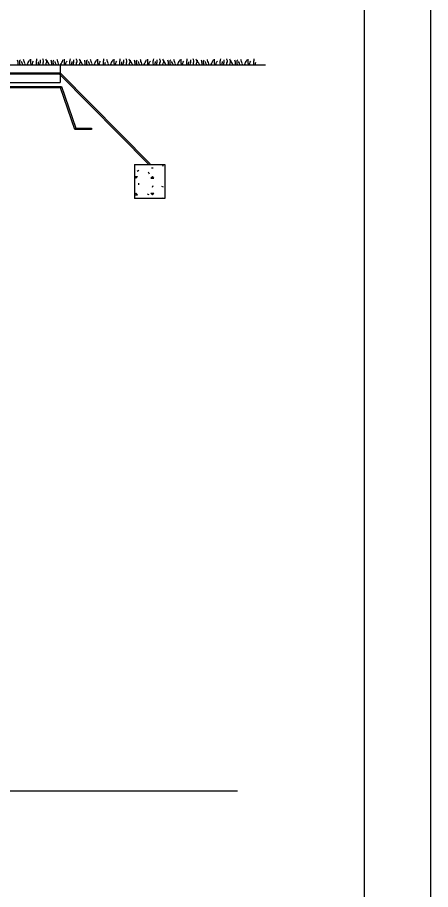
# Model space of a CAD drawing. Extents: x 638850 to 644908, y 297188 to 298900.
# Drawn here: x 642158.4 to 642242.5, y 297454.8 to 297632.3 of the extents above; entities that cross this region are included whole.
import ezdxf

# ---------------------------------------------------------------- set-up
doc = ezdxf.new("R2010")
doc.units = 0
for name, color, linetype in [('1', 7, 'Continuous'), ('11', 7, 'Continuous'), ('15', 7, 'Continuous'), ('16', 7, 'Continuous'), ('3', 7, 'Continuous'), ('4', 7, 'Continuous'), ('5', 7, 'Continuous'), ('8', 7, 'Continuous'), ('9', 7, 'Continuous')]:
    doc.layers.add(name, color=color, linetype=linetype)

msp = doc.modelspace()

# ---------------------------------------------------------------- linework, layer by layer
at = {"layer": '1'}
for p, q in [((642242.46, 297871.34), (642242.46, 297277.34)), ((642228.96, 297857.84), (642228.96, 297290.84))]:
    msp.add_line(p, q, dxfattribs=at)
at = {"layer": '11'}
msp.add_line((642167.1, 297622.67), (642208.91, 297622.67), dxfattribs=at)
at = {"layer": '15'}
for p, q in [((642182.82, 297601.02), (642183.16, 297601.19)), ((642185.27, 297600.4), (642185.09, 297600.77)), ((642185.69, 297601.71), (642186.07, 297601.71)), ((642187.99, 297602.01), (642188.16, 297602.35)), ((642182.26, 297599.89), (642182.83, 297599.89)), ((642182.52, 297599.58), (642182.26, 297599.84)), ((642182.52, 297599.58), (642182.83, 297599.89)), ((642185.58, 297599.58), (642185.88, 297599.89)), ((642185.58, 297599.58), (642186.19, 297599.58)), ((642186.19, 297599.58), (642185.88, 297599.89)), ((642183.14, 297598.2), (642183.14, 297598.58)), ((642185.88, 297597.74), (642186.05, 297598.08)), ((642187.72, 297597.98), (642188.06, 297597.8)), ((642182.26, 297596.26), (642182.52, 297596.53)), ((642182.26, 297596.22), (642182.83, 297596.22)), ((642182.83, 297596.22), (642182.52, 297596.53)), ((642184.8, 297596.41), (642185.15, 297596.23)), ((642185.88, 297596.22), (642185.58, 297596.53)), ((642185.58, 297596.53), (642186.19, 297596.53)), ((642185.88, 297596.22), (642186.19, 297596.53)), ((642188.08, 297595.47), (642188.16, 297595.63))]:
    msp.add_line(p, q, dxfattribs=at)
at = {"layer": '16'}
for p, q in [((642182.26, 297602.38), (642182.26, 297595.47)), ((642182.26, 297602.38), (642188.42, 297602.38)), ((642188.42, 297602.38), (642188.42, 297595.47)), ((642188.42, 297595.47), (642182.26, 297595.47))]:
    msp.add_line(p, q, dxfattribs=at)
at = {"layer": '3'}
msp.add_line((641905.35, 297474.93), (642203.19, 297474.93), dxfattribs=at)
at = {"layer": '4'}
for points in [[(642116.34, 297621.01), (642167.1, 297621.01), (642167.1, 297620.73), (642116.34, 297620.73)], [(642167.2, 297620.97), (642185.44, 297602.48), (642185.24, 297602.28), (642167, 297620.77)]]:
    msp.add_lwpolyline(points, close=True, dxfattribs=at)
at = {"layer": '5'}
for p, q in [((642115.8, 297622.67), (642167.1, 297622.67)), ((642167.1, 297622.67), (642167.1, 297619.07)), ((642116.89, 297619.07), (642167.1, 297619.07))]:
    msp.add_line(p, q, dxfattribs=at)
at = {"layer": '8'}
for points in [[(642117.42, 297618.25), (642167.38, 297618.25), (642167.18, 297617.97), (642117.42, 297617.97)], [(642167.38, 297618.25), (642170.33, 297609.74), (642170.13, 297609.46), (642167.18, 297617.97)], [(642170.33, 297609.74), (642173.5, 297609.74), (642173.5, 297609.46), (642170.13, 297609.46)]]:
    msp.add_lwpolyline(points, close=True, dxfattribs=at)
at = {"layer": '9'}
for p, q in [((642161.17, 297622.96), (642161.17, 297623.81)), ((642162.37, 297623.61), (642162.4, 297623.84)), ((642162.4, 297623.84), (642162.4, 297623.9)), ((642163.66, 297623.72), (642163.63, 297623.87)), ((642167.98, 297622.96), (642167.98, 297623.81)), ((642169.19, 297623.61), (642169.22, 297623.84)), ((642169.22, 297623.84), (642169.22, 297623.9)), ((642170.47, 297623.72), (642170.44, 297623.87)), ((642174.79, 297622.96), (642174.79, 297623.81)), ((642176, 297623.61), (642176.03, 297623.84)), ((642176.03, 297623.84), (642176.03, 297623.9)), ((642178.12, 297622.96), (642178.12, 297623.81)), ((642179.32, 297623.61), (642179.35, 297623.84)), ((642179.35, 297623.84), (642179.35, 297623.9)), ((642180.6, 297623.72), (642180.57, 297623.87)), ((642184.93, 297622.96), (642184.93, 297623.81)), ((642186.13, 297623.61), (642186.16, 297623.84)), ((642186.16, 297623.84), (642186.16, 297623.9)), ((642187.41, 297623.72), (642187.38, 297623.87)), ((642191.74, 297622.96), (642191.74, 297623.81)), ((642192.94, 297623.61), (642192.97, 297623.84)), ((642192.97, 297623.84), (642192.97, 297623.9)), ((642194.22, 297623.72), (642194.19, 297623.87)), ((642198.55, 297622.96), (642198.55, 297623.81)), ((642199.75, 297623.61), (642199.78, 297623.84)), ((642199.78, 297623.84), (642199.78, 297623.9)), ((642201.03, 297623.72), (642201, 297623.87)), ((642205.36, 297622.96), (642205.36, 297623.81)), ((642206.56, 297623.61), (642206.59, 297623.84)), ((642206.59, 297623.84), (642206.59, 297623.9)), ((642158.54, 297623.4), (642158.48, 297623.58)), ((642158.58, 297623.17), (642158.54, 297623.4)), ((642158.61, 297622.91), (642158.58, 297623.17)), ((642158.61, 297622.67), (642158.61, 297622.91)), ((642158.92, 297623.31), (642158.95, 297623.55)), ((642158.92, 297623.05), (642158.92, 297623.31)), ((642158.95, 297622.82), (642158.92, 297623.05)), ((642158.95, 297623.55), (642159.04, 297623.63)), ((642159, 297622.67), (642158.95, 297622.82)), ((642159.31, 297623.2), (642159.28, 297623.31)), ((642159.39, 297622.96), (642159.31, 297623.2)), ((642159.51, 297622.73), (642159.39, 297622.96)), ((642159.54, 297622.67), (642159.51, 297622.73)), ((642159.75, 297623.58), (642159.69, 297623.72)), ((642159.81, 297623.34), (642159.75, 297623.58)), ((642159.89, 297623.11), (642159.81, 297623.34)), ((642160.01, 297622.88), (642159.89, 297623.11)), ((642159.96, 297622.67), (642160.01, 297622.88)), ((642160.41, 297622.67), (642160.53, 297622.88)), ((642160.53, 297622.88), (642160.65, 297623.11)), ((642160.65, 297623.11), (642160.77, 297623.34)), ((642160.77, 297623.34), (642160.89, 297623.58)), ((642160.89, 297623.58), (642160.94, 297623.63)), ((642161.23, 297622.73), (642161.17, 297622.96)), ((642161.24, 297622.67), (642161.23, 297622.73)), ((642161.47, 297622.94), (642161.56, 297623.17)), ((642161.5, 297622.7), (642161.47, 297622.94)), ((642161.51, 297622.67), (642161.5, 297622.7)), ((642161.56, 297623.17), (642161.73, 297623.37)), ((642162.31, 297623.4), (642162.37, 297623.61)), ((642162.31, 297622.96), (642162.31, 297623.4)), ((642162.34, 297622.73), (642162.31, 297622.96)), ((642162.36, 297622.67), (642162.34, 297622.73)), ((642162.69, 297622.96), (642162.75, 297623.17)), ((642162.69, 297622.7), (642162.69, 297622.96)), ((642162.7, 297622.67), (642162.69, 297622.7)), ((642162.75, 297623.17), (642162.78, 297623.31)), ((642163.02, 297622.73), (642163.05, 297622.96)), ((642163.02, 297622.67), (642163.02, 297622.73)), ((642163.05, 297622.96), (642163.1, 297623.17)), ((642163.1, 297623.17), (642163.1, 297623.66)), ((642163.75, 297623.49), (642163.66, 297623.72)), ((642163.66, 297623.02), (642163.75, 297623.26)), ((642163.66, 297622.67), (642163.66, 297623.02)), ((642163.75, 297623.26), (642163.75, 297623.49)), ((642164.3, 297623.69), (642164.24, 297623.78)), ((642164.27, 297622.73), (642164.3, 297622.99)), ((642164.3, 297622.67), (642164.27, 297622.73)), ((642164.42, 297623.46), (642164.3, 297623.69)), ((642164.3, 297622.99), (642164.42, 297623.23)), ((642164.42, 297623.23), (642164.42, 297623.46)), ((642164.47, 297623.4), (642164.47, 297623.61)), ((642164.6, 297623.17), (642164.47, 297623.4)), ((642164.74, 297622.96), (642164.6, 297623.17)), ((642164.88, 297622.73), (642164.74, 297622.96)), ((642164.9, 297622.67), (642164.88, 297622.73)), ((642165.36, 297623.4), (642165.29, 297623.58)), ((642165.39, 297623.17), (642165.36, 297623.4)), ((642165.42, 297622.91), (642165.39, 297623.17)), ((642165.42, 297622.67), (642165.42, 297622.91)), ((642165.73, 297623.31), (642165.76, 297623.55)), ((642165.73, 297623.05), (642165.73, 297623.31)), ((642165.76, 297622.82), (642165.73, 297623.05)), ((642165.76, 297623.55), (642165.85, 297623.63)), ((642165.81, 297622.67), (642165.76, 297622.82)), ((642166.12, 297623.2), (642166.09, 297623.31)), ((642166.2, 297622.96), (642166.12, 297623.2)), ((642166.32, 297622.73), (642166.2, 297622.96)), ((642166.35, 297622.67), (642166.32, 297622.73)), ((642166.56, 297623.58), (642166.5, 297623.72)), ((642166.62, 297623.34), (642166.56, 297623.58)), ((642166.7, 297623.11), (642166.62, 297623.34)), ((642166.82, 297622.88), (642166.7, 297623.11)), ((642166.77, 297622.67), (642166.82, 297622.88)), ((642167.22, 297622.67), (642167.34, 297622.88)), ((642167.34, 297622.88), (642167.46, 297623.11)), ((642167.46, 297623.11), (642167.58, 297623.34)), ((642167.58, 297623.34), (642167.7, 297623.58)), ((642167.7, 297623.58), (642167.75, 297623.63)), ((642168.04, 297622.73), (642167.98, 297622.96)), ((642168.05, 297622.67), (642168.04, 297622.73)), ((642168.28, 297622.94), (642168.37, 297623.17)), ((642168.31, 297622.7), (642168.28, 297622.94)), ((642168.32, 297622.67), (642168.31, 297622.7)), ((642168.37, 297623.17), (642168.54, 297623.37)), ((642169.12, 297623.4), (642169.19, 297623.61)), ((642169.12, 297622.96), (642169.12, 297623.4)), ((642169.15, 297622.73), (642169.12, 297622.96)), ((642169.17, 297622.67), (642169.15, 297622.73)), ((642169.5, 297622.96), (642169.56, 297623.17)), ((642169.5, 297622.7), (642169.5, 297622.96)), ((642169.51, 297622.67), (642169.5, 297622.7)), ((642169.56, 297623.17), (642169.59, 297623.31)), ((642169.83, 297622.73), (642169.86, 297622.96)), ((642169.84, 297622.67), (642169.83, 297622.73)), ((642169.86, 297622.96), (642169.91, 297623.17)), ((642169.91, 297623.17), (642169.91, 297623.66)), ((642170.56, 297623.49), (642170.47, 297623.72)), ((642170.47, 297623.02), (642170.56, 297623.26)), ((642170.47, 297622.67), (642170.47, 297623.02)), ((642170.56, 297623.26), (642170.56, 297623.49)), ((642171.11, 297623.69), (642171.05, 297623.78)), ((642171.08, 297622.73), (642171.11, 297622.99)), ((642171.11, 297622.67), (642171.08, 297622.73)), ((642171.23, 297623.46), (642171.11, 297623.69)), ((642171.11, 297622.99), (642171.23, 297623.23)), ((642171.23, 297623.23), (642171.23, 297623.46)), ((642171.28, 297623.4), (642171.28, 297623.61)), ((642171.41, 297623.17), (642171.28, 297623.4)), ((642171.55, 297622.96), (642171.41, 297623.17)), ((642171.69, 297622.73), (642171.55, 297622.96)), ((642171.71, 297622.67), (642171.69, 297622.73)), ((642172.17, 297623.4), (642172.11, 297623.58)), ((642172.2, 297623.17), (642172.17, 297623.4)), ((642172.23, 297622.91), (642172.2, 297623.17)), ((642172.23, 297622.67), (642172.23, 297622.91)), ((642172.54, 297623.31), (642172.57, 297623.55)), ((642172.54, 297623.05), (642172.54, 297623.31)), ((642172.57, 297622.82), (642172.54, 297623.05)), ((642172.57, 297623.55), (642172.66, 297623.63)), ((642172.62, 297622.67), (642172.57, 297622.82)), ((642172.93, 297623.2), (642172.9, 297623.31)), ((642173.01, 297622.96), (642172.93, 297623.2)), ((642173.13, 297622.73), (642173.01, 297622.96)), ((642173.16, 297622.67), (642173.13, 297622.73)), ((642173.37, 297623.58), (642173.31, 297623.72)), ((642173.43, 297623.34), (642173.37, 297623.58)), ((642173.51, 297623.11), (642173.43, 297623.34)), ((642173.63, 297622.88), (642173.51, 297623.11)), ((642173.58, 297622.67), (642173.63, 297622.88)), ((642174.03, 297622.67), (642174.15, 297622.88)), ((642174.15, 297622.88), (642174.27, 297623.11)), ((642174.27, 297623.11), (642174.39, 297623.34)), ((642174.39, 297623.34), (642174.51, 297623.58)), ((642174.51, 297623.58), (642174.56, 297623.63)), ((642174.86, 297622.73), (642174.79, 297622.96)), ((642174.86, 297622.67), (642174.86, 297622.73)), ((642175.09, 297622.94), (642175.18, 297623.17)), ((642175.12, 297622.7), (642175.09, 297622.94)), ((642175.13, 297622.67), (642175.12, 297622.7)), ((642175.18, 297623.17), (642175.35, 297623.37)), ((642175.94, 297623.4), (642176, 297623.61)), ((642175.94, 297622.96), (642175.94, 297623.4)), ((642175.97, 297622.73), (642175.94, 297622.96)), ((642175.98, 297622.67), (642175.97, 297622.73)), ((642176.31, 297622.96), (642176.37, 297623.17)), ((642176.31, 297622.7), (642176.31, 297622.96)), ((642176.32, 297622.67), (642176.31, 297622.7)), ((642176.69, 297623.58), (642176.63, 297623.72)), ((642176.75, 297623.34), (642176.69, 297623.58)), ((642176.84, 297623.11), (642176.75, 297623.34)), ((642176.95, 297622.88), (642176.84, 297623.11)), ((642176.9, 297622.67), (642176.95, 297622.88)), ((642177.35, 297622.67), (642177.48, 297622.88)), ((642177.48, 297622.88), (642177.6, 297623.11)), ((642177.6, 297623.11), (642177.71, 297623.34)), ((642177.71, 297623.34), (642177.83, 297623.58)), ((642177.83, 297623.58), (642177.89, 297623.63)), ((642178.18, 297622.73), (642178.12, 297622.96)), ((642178.19, 297622.67), (642178.18, 297622.73)), ((642178.41, 297622.94), (642178.5, 297623.17)), ((642178.44, 297622.7), (642178.41, 297622.94)), ((642178.46, 297622.67), (642178.44, 297622.7)), ((642178.5, 297623.17), (642178.68, 297623.37)), ((642179.26, 297623.4), (642179.32, 297623.61)), ((642179.26, 297622.96), (642179.26, 297623.4)), ((642179.29, 297622.73), (642179.26, 297622.96)), ((642179.31, 297622.67), (642179.29, 297622.73)), ((642179.64, 297622.96), (642179.7, 297623.17)), ((642179.64, 297622.7), (642179.64, 297622.96)), ((642179.65, 297622.67), (642179.64, 297622.7)), ((642179.7, 297623.17), (642179.73, 297623.31)), ((642179.96, 297622.73), (642179.99, 297622.96)), ((642179.97, 297622.67), (642179.96, 297622.73)), ((642179.99, 297622.96), (642180.05, 297623.17)), ((642180.05, 297623.17), (642180.05, 297623.66)), ((642180.69, 297623.49), (642180.6, 297623.72)), ((642180.6, 297623.02), (642180.69, 297623.26)), ((642180.6, 297622.67), (642180.6, 297623.02)), ((642180.69, 297623.26), (642180.69, 297623.49)), ((642181.25, 297623.69), (642181.19, 297623.78)), ((642181.22, 297622.73), (642181.25, 297622.99)), ((642181.24, 297622.67), (642181.22, 297622.73)), ((642181.37, 297623.46), (642181.25, 297623.69)), ((642181.25, 297622.99), (642181.37, 297623.23)), ((642181.37, 297623.23), (642181.37, 297623.46)), ((642181.42, 297623.4), (642181.42, 297623.61)), ((642181.54, 297623.17), (642181.42, 297623.4)), ((642181.69, 297622.96), (642181.54, 297623.17)), ((642181.83, 297622.73), (642181.69, 297622.96)), ((642181.85, 297622.67), (642181.83, 297622.73)), ((642182.3, 297623.4), (642182.24, 297623.58)), ((642182.33, 297623.17), (642182.3, 297623.4)), ((642182.36, 297622.91), (642182.33, 297623.17)), ((642182.36, 297622.67), (642182.36, 297622.91)), ((642182.68, 297623.31), (642182.71, 297623.55)), ((642182.68, 297623.05), (642182.68, 297623.31)), ((642182.71, 297622.82), (642182.68, 297623.05)), ((642182.71, 297623.55), (642182.8, 297623.63)), ((642182.76, 297622.67), (642182.71, 297622.82)), ((642183.06, 297623.2), (642183.03, 297623.31)), ((642183.15, 297622.96), (642183.06, 297623.2)), ((642183.27, 297622.73), (642183.15, 297622.96)), ((642183.3, 297622.67), (642183.27, 297622.73)), ((642183.5, 297623.58), (642183.44, 297623.72)), ((642183.56, 297623.34), (642183.5, 297623.58)), ((642183.65, 297623.11), (642183.56, 297623.34)), ((642183.77, 297622.88), (642183.65, 297623.11)), ((642183.71, 297622.67), (642183.77, 297622.88)), ((642184.16, 297622.67), (642184.29, 297622.88)), ((642184.29, 297622.88), (642184.41, 297623.11)), ((642184.41, 297623.11), (642184.52, 297623.34)), ((642184.52, 297623.34), (642184.64, 297623.58)), ((642184.64, 297623.58), (642184.7, 297623.63)), ((642184.99, 297622.73), (642184.93, 297622.96)), ((642185, 297622.67), (642184.99, 297622.73)), ((642185.22, 297622.94), (642185.31, 297623.17)), ((642185.25, 297622.7), (642185.22, 297622.94)), ((642185.27, 297622.67), (642185.25, 297622.7)), ((642185.31, 297623.17), (642185.49, 297623.37)), ((642186.07, 297623.4), (642186.13, 297623.61)), ((642186.07, 297622.96), (642186.07, 297623.4)), ((642186.1, 297622.73), (642186.07, 297622.96)), ((642186.12, 297622.67), (642186.1, 297622.73)), ((642186.45, 297622.96), (642186.51, 297623.17)), ((642186.45, 297622.7), (642186.45, 297622.96)), ((642186.46, 297622.67), (642186.45, 297622.7)), ((642186.51, 297623.17), (642186.54, 297623.31)), ((642186.77, 297622.73), (642186.8, 297622.96)), ((642186.78, 297622.67), (642186.77, 297622.73)), ((642186.8, 297622.96), (642186.86, 297623.17)), ((642186.86, 297623.17), (642186.86, 297623.66)), ((642187.5, 297623.49), (642187.41, 297623.72)), ((642187.41, 297623.02), (642187.5, 297623.26)), ((642187.41, 297622.67), (642187.41, 297623.02)), ((642187.5, 297623.26), (642187.5, 297623.49)), ((642188.06, 297623.69), (642188, 297623.78)), ((642188.03, 297622.73), (642188.06, 297622.99)), ((642188.05, 297622.67), (642188.03, 297622.73)), ((642188.18, 297623.46), (642188.06, 297623.69)), ((642188.06, 297622.99), (642188.18, 297623.23)), ((642188.18, 297623.23), (642188.18, 297623.46)), ((642188.23, 297623.4), (642188.23, 297623.61)), ((642188.35, 297623.17), (642188.23, 297623.4)), ((642188.49, 297622.96), (642188.35, 297623.17)), ((642188.64, 297622.73), (642188.49, 297622.96)), ((642188.66, 297622.67), (642188.64, 297622.73)), ((642189.11, 297623.4), (642189.05, 297623.58)), ((642189.14, 297623.17), (642189.11, 297623.4)), ((642189.17, 297622.91), (642189.14, 297623.17)), ((642189.17, 297622.67), (642189.17, 297622.91)), ((642189.49, 297623.31), (642189.52, 297623.55)), ((642189.49, 297623.05), (642189.49, 297623.31)), ((642189.52, 297622.82), (642189.49, 297623.05)), ((642189.52, 297623.55), (642189.61, 297623.63)), ((642189.57, 297622.67), (642189.52, 297622.82)), ((642189.87, 297623.2), (642189.84, 297623.31)), ((642189.96, 297622.96), (642189.87, 297623.2)), ((642190.08, 297622.73), (642189.96, 297622.96)), ((642190.11, 297622.67), (642190.08, 297622.73)), ((642190.31, 297623.58), (642190.25, 297623.72)), ((642190.37, 297623.34), (642190.31, 297623.58)), ((642190.46, 297623.11), (642190.37, 297623.34)), ((642190.58, 297622.88), (642190.46, 297623.11)), ((642190.52, 297622.67), (642190.58, 297622.88)), ((642190.97, 297622.67), (642191.1, 297622.88)), ((642191.1, 297622.88), (642191.22, 297623.11)), ((642191.22, 297623.11), (642191.33, 297623.34)), ((642191.33, 297623.34), (642191.45, 297623.58)), ((642191.45, 297623.58), (642191.51, 297623.63)), ((642191.8, 297622.73), (642191.74, 297622.96)), ((642191.81, 297622.67), (642191.8, 297622.73)), ((642192.03, 297622.94), (642192.12, 297623.17)), ((642192.06, 297622.7), (642192.03, 297622.94)), ((642192.08, 297622.67), (642192.06, 297622.7)), ((642192.12, 297623.17), (642192.3, 297623.37)), ((642192.88, 297623.4), (642192.94, 297623.61)), ((642192.88, 297622.96), (642192.88, 297623.4)), ((642192.91, 297622.73), (642192.88, 297622.96)), ((642192.93, 297622.67), (642192.91, 297622.73)), ((642193.26, 297622.96), (642193.32, 297623.17)), ((642193.26, 297622.7), (642193.26, 297622.96)), ((642193.27, 297622.67), (642193.26, 297622.7)), ((642193.32, 297623.17), (642193.35, 297623.31)), ((642193.58, 297622.73), (642193.61, 297622.96)), ((642193.59, 297622.67), (642193.58, 297622.73)), ((642193.61, 297622.96), (642193.67, 297623.17)), ((642193.67, 297623.17), (642193.67, 297623.66)), ((642194.31, 297623.49), (642194.22, 297623.72)), ((642194.22, 297623.02), (642194.31, 297623.26)), ((642194.22, 297622.67), (642194.22, 297623.02)), ((642194.31, 297623.26), (642194.31, 297623.49)), ((642194.87, 297623.69), (642194.81, 297623.78)), ((642194.84, 297622.73), (642194.87, 297622.99)), ((642194.86, 297622.67), (642194.84, 297622.73)), ((642194.99, 297623.46), (642194.87, 297623.69)), ((642194.87, 297622.99), (642194.99, 297623.23)), ((642194.99, 297623.23), (642194.99, 297623.46)), ((642195.04, 297623.4), (642195.04, 297623.61)), ((642195.16, 297623.17), (642195.04, 297623.4)), ((642195.3, 297622.96), (642195.16, 297623.17)), ((642195.45, 297622.73), (642195.3, 297622.96)), ((642195.47, 297622.67), (642195.45, 297622.73)), ((642195.92, 297623.4), (642195.86, 297623.58)), ((642195.95, 297623.17), (642195.92, 297623.4)), ((642195.98, 297622.91), (642195.95, 297623.17)), ((642195.98, 297622.67), (642195.98, 297622.91)), ((642196.3, 297623.31), (642196.33, 297623.55)), ((642196.3, 297623.05), (642196.3, 297623.31)), ((642196.33, 297622.82), (642196.3, 297623.05)), ((642196.33, 297623.55), (642196.42, 297623.63)), ((642196.38, 297622.67), (642196.33, 297622.82)), ((642196.68, 297623.2), (642196.65, 297623.31)), ((642196.77, 297622.96), (642196.68, 297623.2)), ((642196.89, 297622.73), (642196.77, 297622.96)), ((642196.92, 297622.67), (642196.89, 297622.73)), ((642197.12, 297623.58), (642197.06, 297623.72)), ((642197.18, 297623.34), (642197.12, 297623.58)), ((642197.27, 297623.11), (642197.18, 297623.34)), ((642197.39, 297622.88), (642197.27, 297623.11)), ((642197.33, 297622.67), (642197.39, 297622.88)), ((642197.78, 297622.67), (642197.91, 297622.88)), ((642197.91, 297622.88), (642198.03, 297623.11)), ((642198.03, 297623.11), (642198.14, 297623.34)), ((642198.14, 297623.34), (642198.26, 297623.58)), ((642198.26, 297623.58), (642198.32, 297623.63)), ((642198.61, 297622.73), (642198.55, 297622.96)), ((642198.62, 297622.67), (642198.61, 297622.73)), ((642198.84, 297622.94), (642198.93, 297623.17)), ((642198.87, 297622.7), (642198.84, 297622.94)), ((642198.89, 297622.67), (642198.87, 297622.7)), ((642198.93, 297623.17), (642199.11, 297623.37)), ((642199.69, 297623.4), (642199.75, 297623.61)), ((642199.69, 297622.96), (642199.69, 297623.4)), ((642199.72, 297622.73), (642199.69, 297622.96)), ((642199.74, 297622.67), (642199.72, 297622.73)), ((642200.07, 297622.96), (642200.13, 297623.17)), ((642200.07, 297622.7), (642200.07, 297622.96)), ((642200.08, 297622.67), (642200.07, 297622.7)), ((642200.13, 297623.17), (642200.16, 297623.31)), ((642200.39, 297622.73), (642200.42, 297622.96)), ((642200.4, 297622.67), (642200.39, 297622.73)), ((642200.42, 297622.96), (642200.48, 297623.17)), ((642200.48, 297623.17), (642200.48, 297623.66)), ((642201.13, 297623.49), (642201.03, 297623.72)), ((642201.03, 297623.02), (642201.13, 297623.26)), ((642201.03, 297622.67), (642201.03, 297623.02)), ((642201.13, 297623.26), (642201.13, 297623.49)), ((642201.68, 297623.69), (642201.62, 297623.78)), ((642201.65, 297622.73), (642201.68, 297622.99)), ((642201.67, 297622.67), (642201.65, 297622.73)), ((642201.8, 297623.46), (642201.68, 297623.69)), ((642201.68, 297622.99), (642201.8, 297623.23)), ((642201.8, 297623.23), (642201.8, 297623.46)), ((642201.85, 297623.4), (642201.85, 297623.61)), ((642201.97, 297623.17), (642201.85, 297623.4)), ((642202.11, 297622.96), (642201.97, 297623.17)), ((642202.26, 297622.73), (642202.11, 297622.96)), ((642202.28, 297622.67), (642202.26, 297622.73)), ((642202.73, 297623.4), (642202.67, 297623.58)), ((642202.76, 297623.17), (642202.73, 297623.4)), ((642202.79, 297622.91), (642202.76, 297623.17)), ((642202.79, 297622.67), (642202.79, 297622.91)), ((642203.11, 297623.31), (642203.14, 297623.55)), ((642203.11, 297623.05), (642203.11, 297623.31)), ((642203.14, 297622.82), (642203.11, 297623.05)), ((642203.14, 297623.55), (642203.23, 297623.63)), ((642203.19, 297622.67), (642203.14, 297622.82)), ((642203.49, 297623.2), (642203.46, 297623.31)), ((642203.58, 297622.96), (642203.49, 297623.2)), ((642203.7, 297622.73), (642203.58, 297622.96)), ((642203.73, 297622.67), (642203.7, 297622.73)), ((642203.93, 297623.58), (642203.87, 297623.72)), ((642203.99, 297623.34), (642203.93, 297623.58)), ((642204.08, 297623.11), (642203.99, 297623.34)), ((642204.2, 297622.88), (642204.08, 297623.11)), ((642204.14, 297622.67), (642204.2, 297622.88)), ((642204.59, 297622.67), (642204.72, 297622.88)), ((642204.72, 297622.88), (642204.84, 297623.11)), ((642204.84, 297623.11), (642204.95, 297623.34)), ((642204.95, 297623.34), (642205.07, 297623.58)), ((642205.07, 297623.58), (642205.13, 297623.63)), ((642205.42, 297622.73), (642205.36, 297622.96)), ((642205.43, 297622.67), (642205.42, 297622.73)), ((642205.65, 297622.94), (642205.75, 297623.17)), ((642205.68, 297622.7), (642205.65, 297622.94)), ((642205.7, 297622.67), (642205.68, 297622.7)), ((642205.75, 297623.17), (642205.92, 297623.37)), ((642206.5, 297623.4), (642206.56, 297623.61)), ((642206.5, 297622.96), (642206.5, 297623.4)), ((642206.53, 297622.73), (642206.5, 297622.96)), ((642206.55, 297622.67), (642206.53, 297622.73)), ((642206.88, 297622.96), (642206.94, 297623.17)), ((642206.88, 297622.7), (642206.88, 297622.96)), ((642206.89, 297622.67), (642206.88, 297622.7))]:
    msp.add_line(p, q, dxfattribs=at)

doc.saveas('drawing.dxf')
